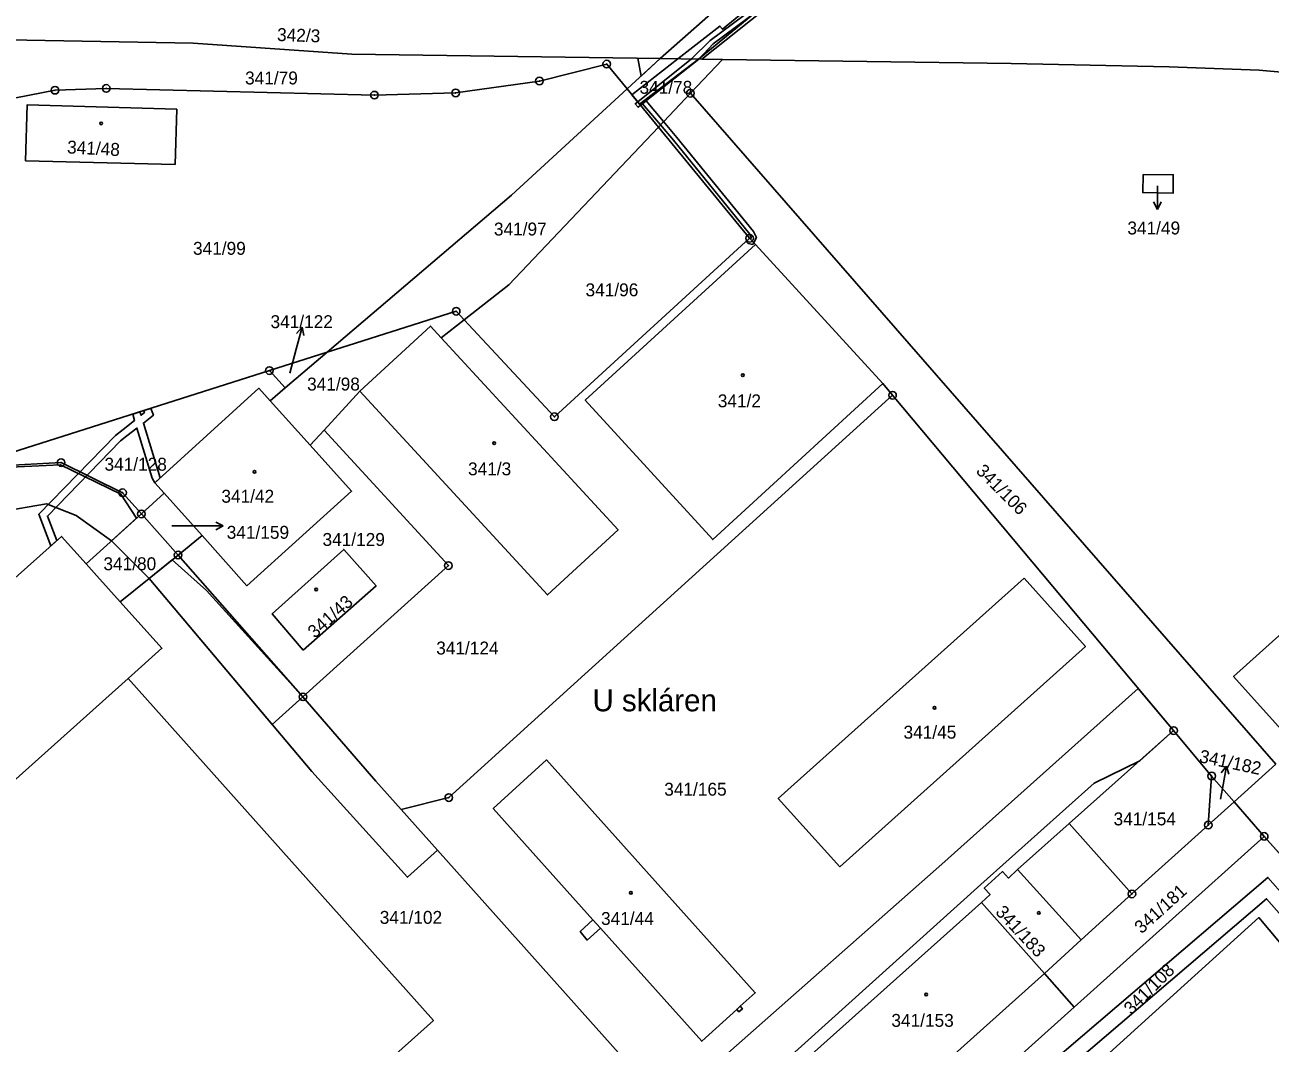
# Model space of a CAD drawing. Extents: x -562167 to -556918, y -1077891 to -1070763.
# Drawn here: x -557836.8 to -557672.8, y -1073027.1 to -1072893 of the extents above; entities that cross this region are included whole.
import ezdxf

# ---------------------------------------------------------------- set-up
doc = ezdxf.new("R2010")
doc.units = 0
for name, color, linetype in [('Hranice parcel', 7, 'Continuous'), ('Parcelní čísla', 7, 'Continuous'), ('Pop  PČ popisy', 7, 'Continuous'), ('Vnitřní kresba', 7, 'Continuous'), ('Věcná břemena k části', 7, 'Continuous'), ('Značky bodu BP', 7, 'Continuous'), ('Značky budov', 7, 'Continuous')]:
    doc.layers.add(name, color=color, linetype=linetype)

msp = doc.modelspace()

# ---------------------------------------------------------------- linework, layer by layer
at = {"layer": 'Hranice parcel'}
for p, q in [((-557726.42, -1072873.79), (-557753.12, -1072897.45)), ((-557753.12, -1072897.45), (-557757.49, -1072901.46)), ((-557747.66, -1072897.53), (-557753.12, -1072897.45)), ((-557749.15, -1072902.02), (-557744.93, -1072897.57)), ((-557744.93, -1072897.57), (-557747.66, -1072897.53)), ((-557760.18, -1072898.18), (-557757.49, -1072901.46)), ((-557757.49, -1072901.46), (-557753.37, -1072906.48)), ((-557753.37, -1072906.48), (-557749.15, -1072902.02)), ((-557672.04, -1072990.39), (-557749.15, -1072902.02)), ((-557741.36, -1072921.13), (-557753.37, -1072906.48)), ((-557767.07, -1072944.64), (-557741.36, -1072921.13)), ((-557741.36, -1072921.13), (-557740.58, -1072921.93)), ((-557740.58, -1072921.93), (-557723.82, -1072940.27)), ((-557781.97, -1072934.23), (-557778.96, -1072931.87)), ((-557778.96, -1072931.87), (-557767.07, -1072944.64)), ((-557804.61, -1072938.56), (-557797.02, -1072936.15)), ((-557797.02, -1072936.15), (-557802.52, -1072940.84)), ((-557840.52, -1072949.98), (-557804.61, -1072938.56)), ((-557804.61, -1072938.56), (-557802.52, -1072940.84)), ((-557802.52, -1072940.84), (-557804.52, -1072942.54)), ((-557797.42, -1072946.39), (-557792.71, -1072941.28)), ((-557780.98, -1072994.8), (-557722.53, -1072941.8)), ((-557723.82, -1072940.27), (-557722.53, -1072941.8)), ((-557722.53, -1072941.8), (-557685.5, -1072985.98)), ((-557804.52, -1072942.54), (-557799.26, -1072948.39)), ((-557799.26, -1072948.39), (-557797.42, -1072946.39)), ((-557797.42, -1072946.39), (-557781.04, -1072964.24)), ((-557821.48, -1072957.43), (-557818.47, -1072954.7)), ((-557813.47, -1072960.29), (-557818.47, -1072954.7)), ((-557821.48, -1072957.43), (-557828.77, -1072964.03)), ((-557816.65, -1072962.86), (-557821.48, -1072957.43)), ((-557813.47, -1072960.29), (-557816.65, -1072962.86)), ((-557824.27, -1072969.03), (-557816.65, -1072962.86)), ((-557800.2, -1072981.53), (-557816.65, -1072962.86)), ((-557781.04, -1072964.24), (-557800.2, -1072981.53)), ((-557886.78, -1073035.9), (-557823.21, -1072979.12)), ((-557685.5, -1072985.98), (-557699.25, -1072998.22)), ((-557685.5, -1072985.98), (-557680.49, -1072991.96)), ((-557672.04, -1072990.39), (-557677.54, -1072995.35)), ((-557680.94, -1072998.43), (-557680.49, -1072991.96)), ((-557680.49, -1072991.96), (-557677.54, -1072995.35)), ((-557787.25, -1072996.39), (-557780.98, -1072994.8)), ((-557677.54, -1072995.35), (-557680.94, -1072998.43)), ((-557677.54, -1072995.35), (-557673.57, -1072999.91)), ((-557755.21, -1073032.25), (-557787.25, -1072996.39)), ((-557699.25, -1072998.22), (-557690.99, -1073007.5)), ((-557690.99, -1073007.5), (-557680.94, -1072998.43)), ((-557673.57, -1072999.91), (-557698.6, -1073022.39)), ((-557710.82, -1073008.64), (-557738.1, -1073033)), ((-557702.53, -1073017.97), (-557710.82, -1073008.64)), ((-557702.53, -1073017.97), (-557729.72, -1073042.32)), ((-557698.6, -1073022.39), (-557702.53, -1073017.97)), ((-557710.77, -1073033.31), (-557698.6, -1073022.39))]:
    msp.add_line(p, q, dxfattribs=at)
for points in [[(-557747.66, -1072897.53), (-557723.3, -1072878.11), (-557714.06, -1072870.69), (-557703.23, -1072862.2)], [(-557753.12, -1072897.45), (-557793.74, -1072896.86), (-557814.66, -1072895.44), (-557841.51, -1072894.93), (-557844.46, -1072895.6), (-557849.98, -1072899.97)], [(-557631.32, -1072899.48), (-557656.13, -1072900.6), (-557674.25, -1072898.99), (-557686.08, -1072898.53), (-557706.88, -1072898.12), (-557744.93, -1072897.57)], [(-557839.8, -1072902.96), (-557832.86, -1072901.62), (-557826.11, -1072901.38), (-557790.78, -1072902.27), (-557780.08, -1072901.98), (-557769.05, -1072900.41), (-557760.18, -1072898.18)], [(-557757.49, -1072901.46), (-557772.73, -1072915.46), (-557797.02, -1072936.15)], [(-557817.01, -1072911.4), (-557836.73, -1072910.92), (-557836.51, -1072903.54), (-557816.82, -1072904.12), (-557817.01, -1072911.4)], [(-557753.37, -1072906.48), (-557773.08, -1072927.27), (-557778.96, -1072931.87)], [(-557689.49, -1072912.71), (-557685.55, -1072912.75), (-557685.58, -1072915.19), (-557689.56, -1072915.11), (-557689.49, -1072912.71)], [(-557723.82, -1072940.27), (-557746.21, -1072960.81), (-557763.01, -1072942.43), (-557740.58, -1072921.93)], [(-557797.02, -1072936.15), (-557780.01, -1072930.74), (-557778.96, -1072931.87)], [(-557792.71, -1072941.28), (-557783.39, -1072932.69), (-557781.97, -1072934.23)], [(-557781.97, -1072934.23), (-557758.68, -1072959.52), (-557768, -1072968.1), (-557792.71, -1072941.28)], [(-557818.47, -1072954.7), (-557819.7, -1072953.32), (-557806.01, -1072940.88), (-557804.52, -1072942.54)], [(-557799.26, -1072948.39), (-557793.8, -1072954.46), (-557807.57, -1072966.89), (-557813.47, -1072960.29)], [(-557821.48, -1072957.43), (-557823.96, -1072954.64), (-557832.06, -1072950.68), (-557840, -1072951.12), (-557840.52, -1072949.98)], [(-557669.34, -1072988.05), (-557677.59, -1072978.86), (-557643.85, -1072948.56), (-557635.59, -1072957.74)], [(-557828.77, -1072964.03), (-557832.02, -1072960.41), (-557849.58, -1072976.05), (-557850.4, -1072975.22), (-557852.25, -1072973.18), (-557902.56, -1073018.36), (-557900.74, -1073020.37), (-557901.86, -1073021.37), (-557901.06, -1073022.27), (-557922.44, -1073041.43)], [(-557800.17, -1072975.39), (-557804.27, -1072970.61), (-557794.82, -1072962.11), (-557790.57, -1072966.92), (-557800.17, -1072975.39)], [(-557824.27, -1072969.03), (-557827.34, -1072965.61), (-557828.77, -1072964.03)], [(-557705.19, -1072965.91), (-557737.59, -1072994.93), (-557729.45, -1073003.92), (-557697.12, -1072974.92), (-557705.19, -1072965.91)], [(-557824.27, -1072969.03), (-557818.78, -1072975.13), (-557823.21, -1072979.12)], [(-557823.21, -1072979.12), (-557783, -1073024.15), (-557792.11, -1073032.31)], [(-557787.25, -1072996.39), (-557790.59, -1072992.64), (-557800.2, -1072981.53)], [(-557761.01, -1073012.02), (-557747.67, -1073026.9), (-557743.05, -1073022.71), (-557742.77, -1073023.03), (-557742.3, -1073022.61), (-557742.58, -1073022.29), (-557740.62, -1073020.51), (-557768.1, -1072989.84), (-557775.13, -1072996.25), (-557762.01, -1073010.91), (-557763.66, -1073012.46), (-557762.76, -1073013.58), (-557761.01, -1073012.02)], [(-557710.82, -1073008.64), (-557709.68, -1073007.58), (-557710.45, -1073006.72), (-557708.03, -1073004.55), (-557707.26, -1073005.41), (-557706.07, -1073004.29), (-557699.25, -1072998.22)], [(-557673.57, -1072999.91), (-557643.14, -1073033.81), (-557643.47, -1073040.17), (-557677.52, -1073070.73)], [(-557702.53, -1073017.97), (-557697.67, -1073013.53), (-557690.99, -1073007.5)], [(-557705.68, -1073039.04), (-557674.28, -1073010.61), (-557648.57, -1073041.25), (-557674.6, -1073064.5), (-557678.25, -1073067.92), (-557679.24, -1073068.8)]]:
    msp.add_lwpolyline(points, dxfattribs=at)
at = {"layer": 'Pop  PČ popisy'}
for p, q in [((-557687.64, -1072914.23), (-557687.64, -1072914.32)), ((-557687.64, -1072914.32), (-557687.64, -1072917.32)), ((-557687.64, -1072917.32), (-557688.14, -1072916.32)), ((-557687.64, -1072917.32), (-557687.14, -1072916.32)), ((-557801.07, -1072935.73), (-557800.29, -1072932.83)), ((-557800.29, -1072932.83), (-557801.04, -1072933.67)), ((-557800.29, -1072932.83), (-557800.07, -1072933.93)), ((-557801.91, -1072938.88), (-557801.07, -1072935.73)), ((-557813.69, -1072959.01), (-557817.47, -1072959.01)), ((-557813.69, -1072959.01), (-557810.69, -1072959.01)), ((-557810.69, -1072959.01), (-557811.69, -1072958.51)), ((-557810.69, -1072959.01), (-557811.69, -1072959.51)), ((-557678.55, -1072990.65), (-557679.22, -1072991.54)), ((-557679.07, -1072993.6), (-557678.55, -1072990.65)), ((-557678.55, -1072990.65), (-557678.23, -1072991.72)), ((-557679.32, -1072995.02), (-557679.07, -1072993.6))]:
    msp.add_line(p, q, dxfattribs=at)
at = {"layer": 'Vnitřní kresba'}
for p, q in [((-557706.07, -1073004.29), (-557697.67, -1073013.53)), ((-557762.01, -1073010.91), (-557761.01, -1073012.02)), ((-557743.05, -1073022.71), (-557742.58, -1073022.29))]:
    msp.add_line(p, q, dxfattribs=at)
at = {"layer": 'Věcná břemena k části'}
for points in [[(-557710.89, -1072866.85), (-557712.87, -1072867.84), (-557733.51, -1072884.21), (-557744.91, -1072893.6), (-557745.26, -1072893.17), (-557750.81, -1072897.48), (-557756.88, -1072902.21), (-557755.85, -1072903.45), (-557748.08, -1072897.52), (-557732.83, -1072884.95), (-557712.33, -1072868.68), (-557710.44, -1072867.75)], [(-557748.05, -1072897.52), (-557746.15, -1072895.52), (-557737.13, -1072888.77), (-557724.75, -1072878.74), (-557723.27, -1072877.79), (-557723.59, -1072877.29), (-557725.11, -1072878.26), (-557737.5, -1072888.29), (-557746.55, -1072895.06), (-557749.02, -1072897.51), (-557756.1, -1072903.15), (-557755.72, -1072903.61)], [(-557755.66, -1072899.78), (-557753.12, -1072897.45), (-557756.09, -1072897.41)], [(-557756.1, -1072903.15), (-557756.42, -1072903.4), (-557756.05, -1072903.87), (-557755.72, -1072903.61)], [(-557753.1, -1072906.19), (-557752.68, -1072905.75), (-557754.98, -1072903.02), (-557755.45, -1072903.4)], [(-557740.84, -1072920.25), (-557750.93, -1072907.84), (-557752.68, -1072905.75), (-557753.1, -1072906.19), (-557751.39, -1072908.22), (-557741.34, -1072920.57), (-557741.13, -1072921.01), (-557741.25, -1072921.24), (-557740.81, -1072921.69), (-557740.45, -1072921.03)], [(-557740.94, -1072921.93), (-557740.81, -1072921.69), (-557741.36, -1072921.13), (-557741.81, -1072921.54), (-557741.56, -1072921.81)], [(-557824.22, -1072947.83), (-557823.39, -1072947.17), (-557822.06, -1072946.13), (-557820.06, -1072952.71), (-557819.7, -1072953.32), (-557819.02, -1072952.7), (-557821.22, -1072945.47), (-557819.9, -1072944.43), (-557820.22, -1072943.53), (-557821.17, -1072943.83), (-557821.08, -1072944.09), (-557821.53, -1072944.44), (-557821.67, -1072943.99), (-557822.62, -1072944.29), (-557822.37, -1072945.11), (-557823.9, -1072946.31), (-557824.9, -1072947.09), (-557835.01, -1072957.47), (-557833.43, -1072961.66), (-557832.63, -1072960.95), (-557833.85, -1072957.71)], [(-557822.11, -1072958), (-557824.2, -1072954.83), (-557832.14, -1072950.96), (-557839.71, -1072951.32), (-557846.26, -1072953.78), (-557883.58, -1072987.07), (-557945.69, -1073043.61), (-557980.87, -1073075.26), (-557990.05, -1073084.52), (-557994.46, -1073093.88), (-557994.12, -1073105.33), (-557988.84, -1073101.13), (-557988.53, -1073093.9), (-557985.16, -1073087.37), (-557977.13, -1073078.4), (-557942.64, -1073047.63), (-557878.66, -1072990.23), (-557843.73, -1072959.02), (-557840.12, -1072957.18), (-557833.96, -1072956.11), (-557830.07, -1072957.65), (-557825.42, -1072960.99)], [(-557821.48, -1072957.43), (-557825.42, -1072960.99), (-557820.44, -1072965.93), (-557816.65, -1072962.86)], [(-557800.2, -1072981.53), (-557816.65, -1072962.86), (-557820.44, -1072965.93), (-557804.25, -1072985.18)], [(-557782.47, -1073001.74), (-557787.25, -1072996.39), (-557790.59, -1072992.64), (-557800.2, -1072981.53), (-557812.89, -1072967.54), (-557817.42, -1072963.49), (-557820.44, -1072965.93), (-557799.04, -1072991.37), (-557786.43, -1073005.29)], [(-557690.15, -1072980.43), (-557716.05, -1073003.59), (-557744.96, -1073029.12), (-557755.21, -1073032.25), (-557761.07, -1073037.55), (-557754.16, -1073045.26), (-557710.91, -1073006.25), (-557695.95, -1072992.9), (-557689.96, -1072989.95), (-557685.5, -1072985.98)], [(-557745.31, -1073069.71), (-557707.3, -1073037.22), (-557673.26, -1073008.13), (-557654.71, -1073029.17), (-557650.48, -1073025.64), (-557651.81, -1073024.15), (-557654.49, -1073026.39), (-557673.08, -1073005.31), (-557708.64, -1073035.71), (-557746.65, -1073068.21)]]:
    msp.add_lwpolyline(points, close=True, dxfattribs=at)
msp.add_lwpolyline([(-557672.04, -1072990.39), (-557677.54, -1072995.35), (-557673.57, -1072999.91), (-557669.57, -1073004.36)], dxfattribs=at)
at = {"layer": 'Značky bodu BP'}
for centre, radius in [((-557760.18, -1072898.18), 0.5), ((-557760.18, -1072898.18), 0.0303), ((-557769.05, -1072900.41), 0.5), ((-557769.05, -1072900.41), 0.0303), ((-557832.86, -1072901.62), 0.5), ((-557832.86, -1072901.62), 0.0303), ((-557826.11, -1072901.38), 0.5), ((-557826.11, -1072901.38), 0.0303), ((-557790.78, -1072902.27), 0.5), ((-557790.78, -1072902.27), 0.0303), ((-557780.08, -1072901.98), 0.5), ((-557780.08, -1072901.98), 0.0303), ((-557749.15, -1072902.02), 0.5), ((-557749.15, -1072902.02), 0.0303), ((-557741.36, -1072921.13), 0.5), ((-557741.36, -1072921.13), 0.0303), ((-557780.01, -1072930.74), 0.5), ((-557780.01, -1072930.74), 0.0303), ((-557804.61, -1072938.56), 0.5), ((-557804.61, -1072938.56), 0.0303), ((-557722.53, -1072941.8), 0.5), ((-557722.53, -1072941.8), 0.0303), ((-557767.07, -1072944.64), 0.5), ((-557767.07, -1072944.64), 0.0303), ((-557832.06, -1072950.68), 0.5), ((-557832.06, -1072950.68), 0.0303), ((-557823.96, -1072954.64), 0.5), ((-557823.96, -1072954.64), 0.0303), ((-557821.48, -1072957.43), 0.5), ((-557821.48, -1072957.43), 0.0303), ((-557816.65, -1072962.86), 0.5), ((-557816.65, -1072962.86), 0.0303), ((-557781.04, -1072964.24), 0.5), ((-557781.04, -1072964.24), 0.0303), ((-557800.2, -1072981.53), 0.5), ((-557800.2, -1072981.53), 0.0303), ((-557685.5, -1072985.98), 0.5), ((-557685.5, -1072985.98), 0.0303), ((-557680.49, -1072991.96), 0.5), ((-557680.49, -1072991.96), 0.0303), ((-557780.98, -1072994.8), 0.5), ((-557780.98, -1072994.8), 0.0303), ((-557680.94, -1072998.43), 0.5), ((-557680.94, -1072998.43), 0.0303), ((-557673.57, -1072999.91), 0.5), ((-557673.57, -1072999.91), 0.0303), ((-557690.99, -1073007.5), 0.5), ((-557690.99, -1073007.5), 0.0303)]:
    msp.add_circle(centre, radius, dxfattribs=at)
at = {"layer": 'Značky budov'}
for centre in [(-557826.79, -1072905.99), (-557742.26, -1072939.16), (-557775.01, -1072948.12), (-557806.58, -1072951.89), (-557798.45, -1072967.38), (-557716.99, -1072982.97), (-557756.99, -1073007.35), (-557703.26, -1073010), (-557718.09, -1073020.74)]:
    msp.add_circle(centre, 0.175, dxfattribs=at)

# ---------------------------------------------------------------- texts
at = {"layer": 'Parcelní čísla'}
for s, rotation, p in [('342/3', 358, (-557803.63, -1072895.13)), ('341/48', 357, (-557831.3, -1072909.94)), ('341/106', 315, (-557711.64, -1072951.9)), ('341/43', 42, (-557798.63, -1072973.9)), ('341/182', 348, (-557682.22, -1072990.12)), ('341/181', 42, (-557689.72, -1073012.82)), ('341/183', 313, (-557709.07, -1073009.97)), ('341/108', 45, (-557691.05, -1073023.51))]:
    msp.add_text(s, height=1.7, rotation=rotation, dxfattribs=at).set_placement(p)
for s, p in [('341/79', (-557807.82, -1072900.86)), ('341/78', (-557755.86, -1072902.09)), ('341/49', (-557691.59, -1072920.62)), ('341/97', (-557775.04, -1072920.76)), ('341/99', (-557814.68, -1072923.3)), ('341/96', (-557762.97, -1072928.77)), ('341/122', (-557804.47, -1072932.96)), ('341/98', (-557799.65, -1072941.18)), ('341/2', (-557745.55, -1072943.39)), ('341/128', (-557826.34, -1072951.74)), ('341/3', (-557778.45, -1072952.35)), ('341/42', (-557810.94, -1072955.96)), ('341/159', (-557810.24, -1072960.71)), ('341/129', (-557797.62, -1072961.65)), ('341/80', (-557826.48, -1072964.85)), ('341/124', (-557782.64, -1072975.95)), ('341/45', (-557721.08, -1072987.04)), ('341/165', (-557752.6, -1072994.55)), ('341/154', (-557693.41, -1072998.46)), ('341/102', (-557790.08, -1073011.43)), ('341/44', (-557760.93, -1073011.58)), ('341/153', (-557722.68, -1073025))]:
    msp.add_text(s, height=1.7, dxfattribs=at).set_placement(p)
at = {"layer": 'Pop  PČ popisy'}
msp.add_text('U skláren', height=2.9, dxfattribs=at).set_placement((-557762.05, -1072983.44))

doc.saveas('drawing.dxf')
